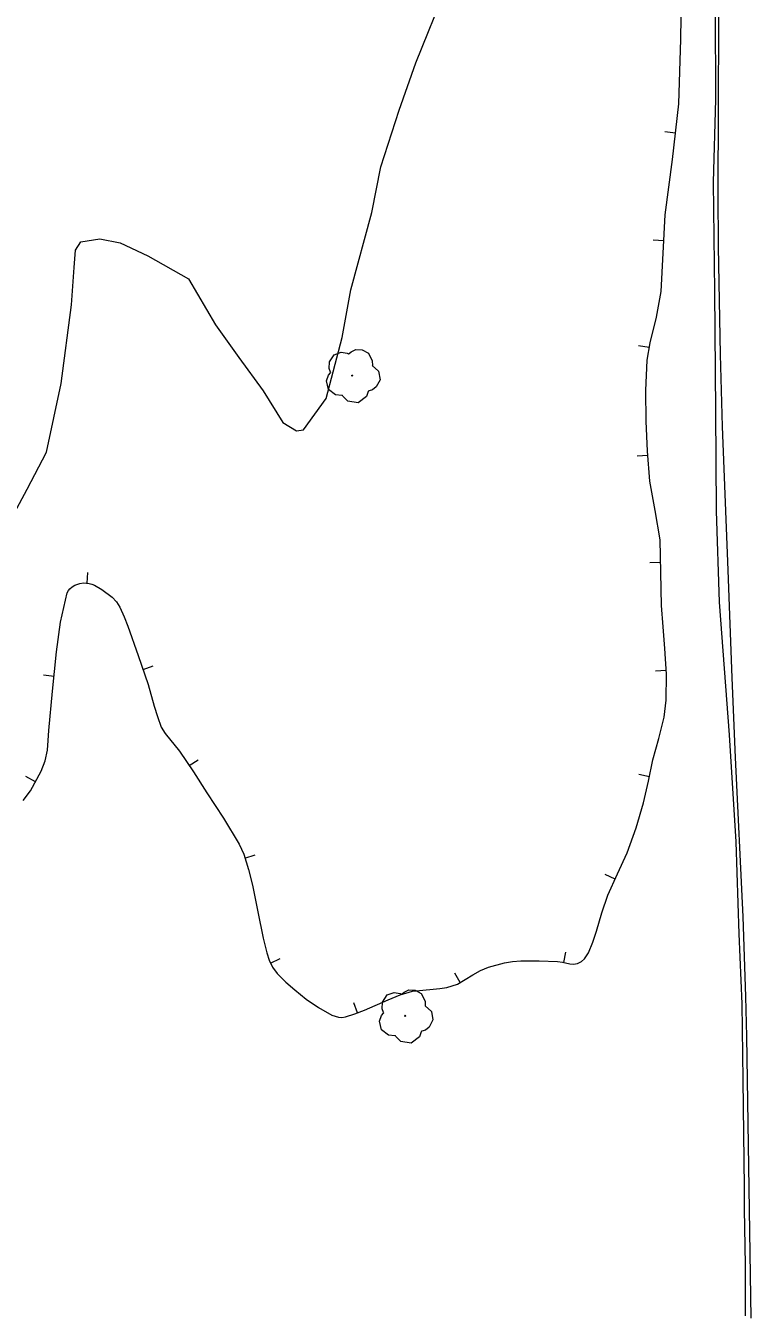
# Model space of a CAD drawing. Extents: x 2361284 to 2366480, y 6976556 to 6985346.
# Drawn here: x 2364281.9 to 2364416, y 6976570.5 to 6976809.4 of the extents above; entities that cross this region are included whole.
import ezdxf

# ---------------------------------------------------------------- set-up
doc = ezdxf.new("R2010")
doc.units = 0
doc.header["$LTSCALE"] = 1.9
for name, color, linetype, lineweight in [('13', 7, 'Continuous', 13), ('16', 7, 'Continuous', 13), ('3', 7, 'Continuous', 13), ('30', 7, 'Continuous', 13)]:
    doc.layers.add(name, color=color, linetype=linetype, lineweight=lineweight)

msp = doc.modelspace()

# ---------------------------------------------------------------- linework, layer by layer
at = {"layer": '13'}
for points in [[(2364279.756, 6976719.369), (2364282.145, 6976723.772), (2364285.69, 6976730.597), (2364288.378, 6976743.292), (2364290.32, 6976757.822), (2364290.805, 6976764.716), (2364291.05, 6976767.935), (2364292.04, 6976769.459), (2364295.585, 6976770.022), (2364299.312, 6976769.298), (2364304.415, 6976766.915), (2364311.946, 6976762.637), (2364316.937, 6976754.135), (2364321.244, 6976748.085), (2364325.734, 6976741.907), (2364329.41, 6976736.101), (2364331.955, 6976734.531), (2364333.213, 6976734.748), (2364337.438, 6976740.528), (2364340.381, 6976751.768), (2364341.957, 6976760.582), (2364345.851, 6976774.931), (2364347.501, 6976783.367), (2364350.902, 6976793.809), (2364354.019, 6976802.569), (2364359.744, 6976816.795)], [(2364414.955, 6976570.906), (2364414.941, 6976575.566), (2364414.926, 6976580.267), (2364414.787, 6976590.706), (2364414.739, 6976594.635), (2364414.54, 6976614.535), (2364414.316, 6976628.623), (2364413.763, 6976641.559), (2364413.211, 6976658.575), (2364411.994, 6976678.323), (2364410.169, 6976702.839), (2364409.609, 6976719.743), (2364409.453, 6976738.183), (2364409.293, 6976760.313), (2364409.051, 6976780.492), (2364409.446, 6976795.806), (2364409.378, 6976812.406)]]:
    msp.add_lwpolyline(points, dxfattribs=at)
at = {"layer": '16'}
for points in [[(2364338.262, 6976745.326), (2364338.282, 6976745.337), (2364338.202, 6976745.406), (2364337.966, 6976746.034), (2364338.003, 6976747.314), (2364338.891, 6976748.613), (2364340.197, 6976749.095), (2364341.318, 6976748.906), (2364341.55, 6976748.778), (2364341.62, 6976748.778), (2364341.669, 6976748.819), (2364342.017, 6976749.112), (2364342.882, 6976749.561), (2364344.093, 6976749.492), (2364345.209, 6976748.903), (2364345.942, 6976747.48), (2364345.95, 6976746.62)], [(2364345.94, 6976746.639), (2364347.08, 6976745.58), (2364347.366, 6976743.993), (2364346.658, 6976742.666), (2364346.003, 6976742.12), (2364345.335, 6976741.903), (2364345.185, 6976741.892), (2364345.166, 6976741.782), (2364344.845, 6976740.879), (2364343.306, 6976739.714), (2364341.413, 6976739.996), (2364340.514, 6976740.938), (2364340.443, 6976741.067), (2364340.323, 6976741.046), (2364339.112, 6976741.164), (2364337.842, 6976742.162), (2364337.497, 6976743.799), (2364337.867, 6976744.823), (2364338.193, 6976745.266), (2364338.262, 6976745.316)], [(2364348.058, 6976626.953), (2364348.078, 6976626.964), (2364347.998, 6976627.033), (2364347.762, 6976627.661), (2364347.799, 6976628.941), (2364348.687, 6976630.24), (2364349.993, 6976630.722), (2364351.114, 6976630.533), (2364351.346, 6976630.405), (2364351.416, 6976630.405), (2364351.465, 6976630.446), (2364351.813, 6976630.739), (2364352.678, 6976631.188), (2364353.889, 6976631.119), (2364355.005, 6976630.53), (2364355.738, 6976629.107), (2364355.746, 6976628.247)], [(2364355.736, 6976628.266), (2364356.876, 6976627.207), (2364357.162, 6976625.62), (2364356.454, 6976624.293), (2364355.799, 6976623.747), (2364355.131, 6976623.53), (2364354.981, 6976623.519), (2364354.962, 6976623.409), (2364354.641, 6976622.506), (2364353.102, 6976621.341), (2364351.209, 6976621.623), (2364350.31, 6976622.565), (2364350.239, 6976622.694), (2364350.119, 6976622.673), (2364348.908, 6976622.791), (2364347.638, 6976623.789), (2364347.293, 6976625.426), (2364347.663, 6976626.45), (2364347.989, 6976626.893), (2364348.058, 6976626.943)]]:
    msp.add_lwpolyline(points, dxfattribs=at)
for centre in [(2364342.228, 6976744.754), (2364352.024, 6976626.381)]:
    msp.add_circle(centre, 0.1, dxfattribs=at)
at = {"layer": '3'}
msp.add_lwpolyline([(2364415.999, 6976570.496), (2364415.214, 6976622.581), (2364415.033, 6976629.95), (2364414.496, 6976644.682), (2364413.121, 6976674.138), (2364412.513, 6976688.869), (2364411.747, 6976708.795), (2364410.726, 6976735.364), (2364410.314, 6976748.65), (2364409.944, 6976768.582), (2364409.91, 6976778.55), (2364410.241, 6976873.028), (2364410.481, 6976931.513), (2364410.518, 6976960.755), (2364410.441, 6976976.435), (2364410.13, 6977007.794)], dxfattribs=at)
at = {"layer": '30'}
for p, q in [((2364402.005, 6976789.564), (2364400.022, 6976789.785)), ((2364399.853, 6976769.694), (2364397.853, 6976769.795)), ((2364397.162, 6976749.947), (2364395.189, 6976750.259)), ((2364396.892, 6976729.994), (2364394.893, 6976729.825)), ((2364399.26, 6976710.174), (2364397.261, 6976710.125)), ((2364293.2, 6976706.366), (2364293.351, 6976708.357)), ((2364303.543, 6976690.423), (2364305.427, 6976691.071)), ((2364400.3, 6976690.203), (2364398.301, 6976690.094)), ((2364287.114, 6976689.147), (2364285.122, 6976689.348)), ((2364312.082, 6976672.644), (2364313.752, 6976673.74)), ((2364283.649, 6976669.653), (2364281.89, 6976670.617)), ((2364397.177, 6976670.573), (2364395.223, 6976670.984)), ((2364322.395, 6976655.55), (2364324.309, 6976656.158)), ((2364390.836, 6976651.661), (2364389.018, 6976652.503)), ((2364381.341, 6976636.231), (2364381.753, 6976638.185)), ((2364327.12, 6976636.145), (2364328.922, 6976637.002)), ((2364362.215, 6976632.568), (2364361.189, 6976634.278)), ((2364343.218, 6976626.927), (2364342.52, 6976628.8))]:
    msp.add_line(p, q, dxfattribs=at)
for points in [[(2364397.847, 6976673.719), (2364398.93, 6976677.639), (2364399.922, 6976681.609), (2364400.302, 6976684.773), (2364400.336, 6976689.544), (2364400.061, 6976694.311), (2364399.723, 6976698.288), (2364399.395, 6976702.276), (2364399.308, 6976708.345), (2364399.16, 6976714.414), (2364398.258, 6976719.835), (2364397.277, 6976725.257), (2364396.824, 6976730.793), (2364396.561, 6976736.34), (2364396.508, 6976741.98), (2364396.794, 6976747.624), (2364397.294, 6976750.819), (2364398.479, 6976755.53), (2364399.374, 6976760.279), (2364399.737, 6976767.362), (2364400.098, 6976774.446), (2364401.471, 6976784.7), (2364402.603, 6976794.971), (2364403, 6976806.925), (2364403.156, 6976818.877)], [(2364281.402, 6976666.192), (2364282.725, 6976667.965), (2364284.711, 6976671.604), (2364285.463, 6976673.501), (2364285.884, 6976675.485), (2364286.017, 6976677.315), (2364286.129, 6976679.136), (2364286.83, 6976686.404), (2364287.571, 6976693.662), (2364288.299, 6976699.139), (2364289.547, 6976704.571), (2364289.762, 6976705.023), (2364290.009, 6976705.316), (2364290.456, 6976705.68), (2364290.963, 6976705.985), (2364291.83, 6976706.313), (2364292.519, 6976706.409), (2364293.57, 6976706.339), (2364294.071, 6976706.194), (2364294.543, 6976705.989), (2364295.931, 6976705.202), (2364297.834, 6976703.781), (2364298.623, 6976702.918), (2364299.252, 6976701.924), (2364300.06, 6976700.171), (2364300.747, 6976698.397), (2364302.648, 6976693.005), (2364304.509, 6976687.613), (2364305.627, 6976683.663), (2364306.196, 6976681.698), (2364306.924, 6976679.775), (2364307.636, 6976678.571), (2364310.317, 6976675.317), (2364312.853, 6976671.471), (2364315.37, 6976667.615), (2364318.404, 6976662.914), (2364321.31, 6976658.101), (2364322.158, 6976656.298), (2364323.065, 6976653.456), (2364323.763, 6976650.543), (2364324.79, 6976645.633), (2364325.776, 6976640.723), (2364326.422, 6976638.019), (2364326.855, 6976636.693), (2364327.467, 6976635.408), (2364328.339, 6976634.186), (2364329.923, 6976632.641), (2364331.647, 6976631.207), (2364333.713, 6976629.497), (2364335.998, 6976627.918), (2364338.472, 6976626.532), (2364339.715, 6976626.154), (2364340.336, 6976626.109), (2364340.955, 6976626.195), (2364342.73, 6976626.742), (2364344.495, 6976627.409), (2364348.885, 6976629.371), (2364351.087, 6976630.282), (2364353.37, 6976630.944), (2364355.278, 6976631.162), (2364357.187, 6976631.3), (2364358.446, 6976631.442), (2364359.694, 6976631.604), (2364361.718, 6976632.263), (2364364.522, 6976633.95), (2364365.945, 6976634.783), (2364367.45, 6976635.409), (2364370.392, 6976636.177), (2364371.89, 6976636.441), (2364373.388, 6976636.555), (2364376.778, 6976636.537), (2364380.17, 6976636.41), (2364381.101, 6976636.278), (2364382.484, 6976635.992), (2364383.174, 6976635.948), (2364383.863, 6976636.065), (2364384.64, 6976636.442), (2364385.195, 6976636.927), (2364385.945, 6976638.025), (2364386.736, 6976640.022), (2364387.386, 6976642.058), (2364388.396, 6976645.408), (2364389.474, 6976648.719), (2364391.277, 6976652.625), (2364393.05, 6976656.552), (2364394.726, 6976661.119), (2364396.112, 6976665.773), (2364396.995, 6976669.741), (2364397.847, 6976673.719)]]:
    msp.add_lwpolyline(points, dxfattribs=at)

doc.saveas('drawing.dxf')
